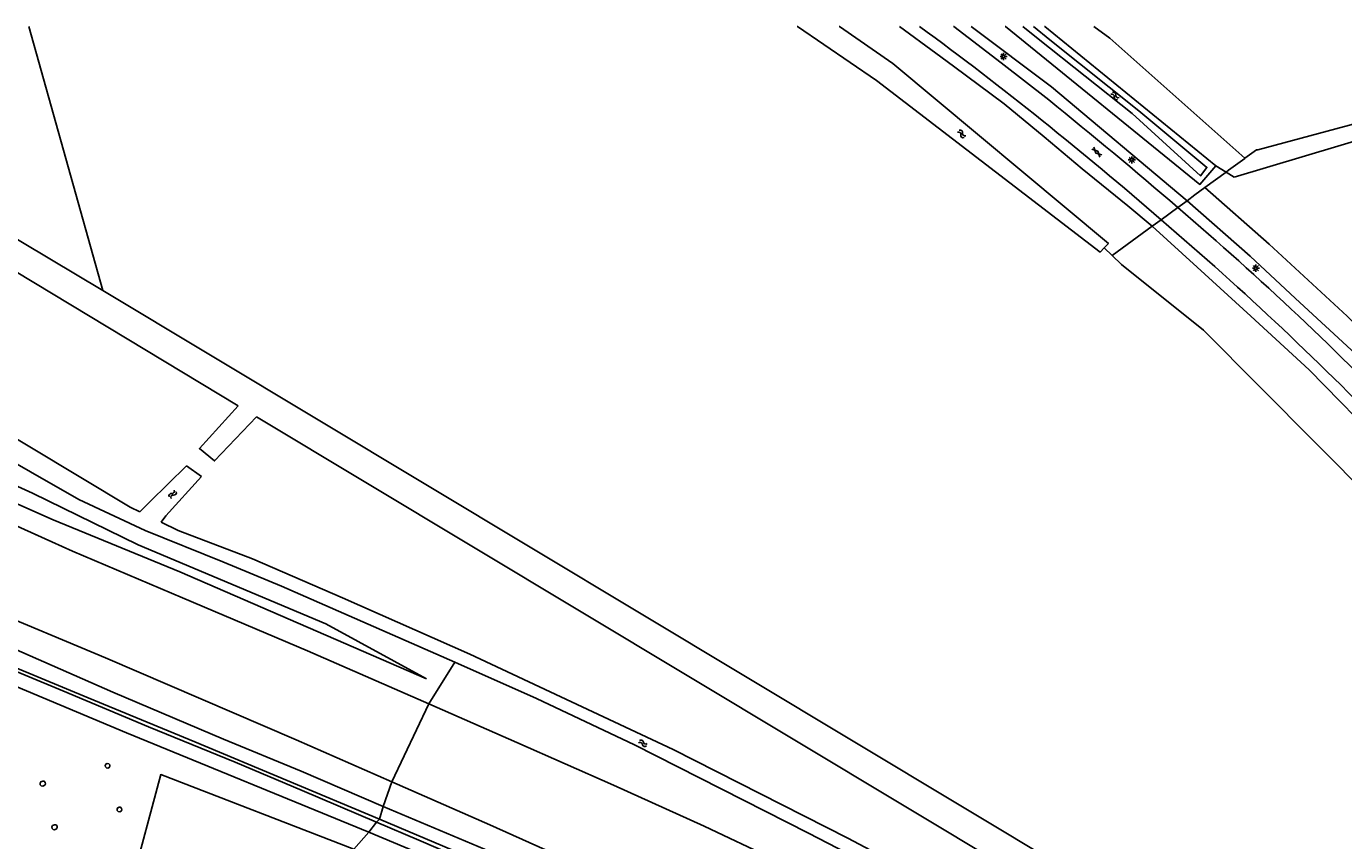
# Model space of a CAD drawing. Extents: x 135990 to 139000, y 393500 to 396000.
# Drawn here: x 137375.1 to 137608.5, y 395855.8 to 396000 of the extents above; entities that cross this region are included whole.
import ezdxf

# ---------------------------------------------------------------- set-up
doc = ezdxf.new("R2010")
doc.units = 0
for name, color, linetype in [('gg-knt-BGT kruinlijn', 7, 'Continuous'), ('gg-knt-verharding', 7, 'Continuous'), ('gg-kntw-bovenkant insteek waterloop', 7, 'Continuous'), ('gg-kntw-midden sloot', 7, 'Continuous'), ('gg-kntw-waterlijn', 7, 'Continuous'), ('gt-grn-groengrens', 7, 'Continuous'), ('gt-grn-weggrens', 7, 'Continuous'), ('gt-symb-gesloten verharding', 7, 'Continuous'), ('gt-symb-lichtmast', 7, 'Continuous'), ('gt-symb-watersymbool', 7, 'Continuous'), ('gx-grn-maaiveld', 7, 'Continuous')]:
    doc.layers.add(name, color=color, linetype=linetype)

# ---------------------------------------------------------------- blocks, each defined once
blk = doc.blocks.new('gt0-LMAST')
at = {"layer": 'gt-symb-lichtmast'}
for p, q in [((-0.18, 0.17), (-0.45, 0.44)), ((-0.01, 0.25), (-0.01, 0.62)), ((0.17, 0.17), (0.44, 0.44)), ((-0.26, 0), (-0.63, 0)), ((-0.18, -0.18), (-0.45, -0.45)), ((-0.01, -0.25), (-0.01, -0.63)), ((0.44, -0.45), (0.17, -0.18)), ((0.24, 0), (0.62, 0))]:
    blk.add_line(p, q, dxfattribs=at)
blk.add_circle((-0.01, 0), 0.25, dxfattribs=at)
blk = doc.blocks.new('gt0-GESVH1')
at = {"layer": 'gt-symb-gesloten verharding'}
for p, q in [((-0.99, -0.26), (0.01, 0.24)), ((0.01, -0.26), (-0.99, 0.24)), ((0.01, 0.24), (1.01, -0.26)), ((1.01, 0.24), (0.01, -0.26))]:
    blk.add_line(p, q, dxfattribs=at)
blk = doc.blocks.new('gt0-WA')
at = {"layer": 'gt-symb-watersymbool'}
for centre, start, end in [((-0.32, 0.02), 28.0725, 151.9275), ((0.43, 0.42), 208.0725, 331.9275), ((-0.32, -0.43), 28.0725, 151.9275), ((0.43, -0.03), 208.0725, 331.9275)]:
    blk.add_arc(centre, 0.425, start, end, dxfattribs=at)

msp = doc.modelspace()

# ---------------------------------------------------------------- linework, layer by layer
at = {"layer": 'gg-knt-BGT kruinlijn'}
for p, q in [((137349.926, 395925.783), (137379.796, 395912.617)), ((137379.796, 395912.617), (137402.284, 395903.351)), ((137445.942, 395884.439), (137402.284, 395903.351))]:
    msp.add_line(p, q, dxfattribs=at)
at = {"layer": 'gg-knt-verharding'}
for points in [[(137539.305, 396000), (137539.333, 395999.98), (137539.36, 395999.959)], [(137556.196, 395986.964), (137547.798, 395993.542), (137539.36, 395999.959)]]:
    msp.add_lwpolyline(points, dxfattribs=at)
for centre, radius, start, end in [((137131.074, 395453.636), 678.459, 49.009046, 53.639342), ((137020.344, 395320.656), 855.046, 49.198916, 51.193393), ((137200.622, 395525.112), 582.483, 43.825601, 49.481054), ((137197.191, 395521.905), 583.582, 43.84019, 49.512308)]:
    msp.add_arc(centre, radius, start, end, dxfattribs=at)
at = {"layer": 'gg-kntw-bovenkant insteek waterloop'}
for p, q in [((137301.101, 396000), (137412.578, 395932.793)), ((137310.571, 396000), (137388.586, 395953.188)), ((137511.642, 396000), (137511.708, 395999.955)), ((137519.064, 396000), (137519.117, 395999.963)), ((137548.504, 396000), (137548.569, 395999.947)), ((137555.479, 396000), (137555.533, 395999.956)), ((137555.533, 395999.956), (137585.82, 395975.31)), ((137388.586, 395953.188), (137565.62, 395846.96)), ((137559.401, 395844.662), (137415.863, 395930.823)), ((137393.458, 395914.828), (137375.671, 395925.496)), ((137403.42, 395922.18), (137406.09, 395920.242)), ((137395.198, 395913.989), (137393.458, 395914.828))]:
    msp.add_line(p, q, dxfattribs=at)
for points in [[(137246.972, 396000), (137297.93, 395971.902), (137315.531, 395961.541), (137375.671, 395925.496)], [(137566.034, 395960.776), (137565.3, 395960.022), (137525.66, 395990.4), (137511.708, 395999.955)], [(137519.117, 395999.963), (137528.56, 395993.42), (137566.76, 395961.521), (137566.034, 395960.776)], [(137585.82, 395975.31), (137582.98, 395971.992), (137548.569, 395999.947)], [(137415.863, 395930.823), (137408.4, 395923.02), (137405.72, 395925.212), (137412.578, 395932.793)], [(137403.42, 395922.18), (137396.913, 395915.78), (137395.198, 395913.989)], [(137398.94, 395912.183), (137399.776, 395913.325), (137406.09, 395920.242)], [(137415.138, 395905.666), (137401.976, 395910.718), (137398.94, 395912.183)], [(137553.26, 395839.865), (137552.749, 395839.381), (137551.15, 395840.346), (137546.961, 395842.296), (137520.592, 395856.222), (137489.679, 395871.916), (137453.658, 395888.821), (137431.071, 395898.788), (137415.138, 395905.666)]]:
    msp.add_lwpolyline(points, dxfattribs=at)
at = {"layer": 'gg-kntw-midden sloot'}
msp.add_line((137589.061, 395973.293), (137648.402, 395991.059), dxfattribs=at)
at = {"layer": 'gg-kntw-waterlijn'}
msp.add_lwpolyline([(137551.589, 396000), (137554.345, 395997.806), (137570.974, 395984.569), (137583.065, 395973.519), (137584.238, 395975.001), (137572.143, 395985.039), (137556.415, 395997.596), (137553.477, 396000)], dxfattribs=at)
at = {"layer": 'gt-grn-groengrens'}
for p, q in [((137375.517, 396000), (137388.586, 395953.188)), ((137542.454, 396000), (137556.674, 395989.311)), ((137556.674, 395989.311), (137580.702, 395969.113)), ((137587.63, 395974.183), (137585.82, 395975.31)), ((137583.881, 395971.44), (137587.63, 395974.183)), ((137589.061, 395973.293), (137587.63, 395974.183)), ((137580.702, 395969.113), (137579.061, 395967.911)), ((137574.527, 395964.593), (137576.102, 395965.746)), ((137567.447, 395959.407), (137574.527, 395964.593)), ((137566.034, 395960.776), (137567.447, 395959.407))]:
    msp.add_line(p, q, dxfattribs=at)
for points in [[(137529.738, 396000), (137536.178, 395995.24), (137539.301, 395992.95), (137548.303, 395986.26), (137555.408, 395980.402), (137562.094, 395974.744), (137570.231, 395968.179), (137574.527, 395964.593)], [(137564.179, 396000), (137567.018, 395997.878), (137590.971, 395976.63)], [(137653.37, 395994.282), (137593.266, 395978.128), (137593.009, 395978.123), (137590.971, 395976.63)], [(137587.63, 395974.183), (137588.073, 395974.508), (137590.918, 395976.592), (137590.971, 395976.63)], [(137580.702, 395969.113), (137582.098, 395970.135), (137583.881, 395971.44)], [(137583.881, 395971.44), (137595.258, 395961.396), (137609.091, 395948.656), (137640.202, 395916.987), (137662.095, 395893.96), (137668.288, 395887.358), (137671.792, 395883.404), (137674.77, 395879.565), (137680.086, 395872.536), (137684.586, 395866.182)], [(137580.702, 395969.113), (137591.905, 395959.293), (137599.94, 395951.811), (137610.549, 395941.999), (137617.65, 395934.641), (137619.019, 395933.235), (137619.012, 395933.229), (137633.363, 395918.234), (137642.44, 395908.667), (137660.01, 395890.545), (137668.596, 395881.039), (137675.128, 395872.698), (137682.732, 395862.088), (137688.701, 395852.78), (137690.492, 395850.249), (137694.078, 395845.254), (137695.805, 395843.126), (137699.222, 395839.026), (137703.549, 395834.212)], [(137692.27, 395835.254), (137692.282, 395835.278), (137679.207, 395853.447), (137672.408, 395863.482), (137669.801, 395866.849), (137668.559, 395868.42), (137667.093, 395870.346), (137663.489, 395875.003), (137651.561, 395888.421), (137649.765, 395890.287), (137642.06, 395898.187), (137630.814, 395909.926), (137622.259, 395918.856), (137620.285, 395920.866), (137618.267, 395922.859), (137616.117, 395925.109), (137602.33, 395939.15), (137591.98, 395948.652), (137582.49, 395957.336), (137574.527, 395964.593)], [(137567.447, 395959.407), (137569.101, 395957.805), (137583.607, 395946.156), (137623.456, 395906.066), (137652.312, 395875.597), (137663.763, 395866.434), (137685.519, 395843.526), (137692.27, 395835.254)]]:
    msp.add_lwpolyline(points, dxfattribs=at)
at = {"layer": 'gt-grn-weggrens'}
msp.add_line((137576.102, 395965.746), (137579.061, 395967.911), dxfattribs=at)
at = {"layer": 'gx-grn-maaiveld'}
for p, q in [((137446.377, 395880.017), (137450.974, 395887.366)), ((137446.377, 395880.017), (137439.841, 395866.195)), ((137438.307, 395861.813), (137439.841, 395866.195)), ((137437.638, 395859.565), (137438.307, 395861.813)), ((137487.258, 395841.219), (137438.307, 395861.813)), ((137437.104, 395859.046), (137435.723, 395857.253)), ((137437.638, 395859.565), (137437.104, 395859.046)), ((137433.077, 395854.272), (137435.723, 395857.253))]:
    msp.add_line(p, q, dxfattribs=at)
for points in [[(137384.336, 395916.192), (137358.609, 395930.876), (137313.49, 395957.422), (137308.607, 395960.488), (137295.27, 395968.232), (137287.737, 395972.754), (137250.27, 395992.325)], [(137445.942, 395884.439), (137428.134, 395894.185), (137394.855, 395908.158), (137376.16, 395917.314), (137354.797, 395927.018), (137330.547, 395939.071), (137306.256, 395950.729), (137259.748, 395974.541), (137248.837, 395979.667), (137242.211, 395982.634)], [(137446.377, 395880.017), (137424.848, 395889.393), (137402.71, 395898.785), (137383.257, 395907.063), (137364.889, 395915.308), (137343.17, 395925.111), (137322.279, 395934.691), (137301.754, 395944.503), (137285.859, 395952.193), (137272.851, 395958.919), (137261.822, 395965.043), (137250.918, 395971.253)], [(137439.841, 395866.195), (137422.855, 395873.618), (137389.094, 395888.167), (137367.604, 395897.145), (137344.161, 395906.791), (137322.392, 395915.671), (137305.232, 395922.487), (137288.241, 395929.053), (137271.058, 395935.659), (137250.133, 395943.548), (137230.059, 395951.109), (137210.32, 395958.468), (137192.408, 395965.025), (137179.257, 395969.644)], [(137437.638, 395859.565), (137404.924, 395873.275), (137386.01, 395881.079), (137373.085, 395886.462), (137354.544, 395894.043), (137334.741, 395902.11), (137314.268, 395910.091), (137294.653, 395917.737), (137280.509, 395923.054), (137260.547, 395930.454), (137245.622, 395936.016), (137225.186, 395943.446), (137205.565, 395950.561), (137187.646, 395957.235), (137174.152, 395961.725)], [(137437.104, 395859.046), (137423.919, 395864.643), (137412.039, 395869.653), (137396.711, 395875.931), (137381.545, 395882.306), (137362.172, 395890.309), (137346.525, 395896.541), (137330.597, 395902.897), (137315.118, 395908.895), (137298.413, 395915.504), (137283.842, 395920.937), (137267.64, 395927.019), (137249.793, 395933.672), (137233.936, 395939.452), (137217.978, 395945.328), (137204.961, 395949.968), (137173.271, 395960.482)], [(137435.723, 395857.253), (137392.825, 395874.863), (137369.126, 395884.774), (137346.273, 395894.523), (137328.579, 395901.712), (137307.747, 395909.872), (137287.422, 395917.701), (137275.566, 395922.102)], [(137450.974, 395887.366), (137420.24, 395900.814), (137409.873, 395905.149), (137396.111, 395910.705), (137384.336, 395916.192)], [(137438.307, 395861.813), (137423.769, 395868.098), (137410.015, 395873.743), (137390.369, 395882.056), (137370.326, 395890.866)], [(137450.974, 395887.366), (137465.428, 395880.92), (137482.801, 395872.755), (137513.619, 395857.104), (137547.995, 395839.317), (137551.482, 395837.782), (137552.708, 395837.469), (137553.617, 395837.527), (137554.56, 395837.973)], [(137593.787, 395807.412), (137587.477, 395811.356), (137584.842, 395812.735), (137561.318, 395824.986), (137539.906, 395835.953), (137522.048, 395845.067), (137507.399, 395852.562), (137495.128, 395858.313), (137479.074, 395865.563), (137461.953, 395873.165), (137446.377, 395880.017)], [(137389.398, 395869.441), (137389.161, 395869.33), (137389.035, 395869.101), (137389.068, 395868.842), (137389.246, 395868.651), (137389.503, 395868.602), (137389.739, 395868.713), (137389.866, 395868.942), (137389.833, 395869.201), (137389.655, 395869.391), (137389.398, 395869.441)], [(137433.077, 395854.272), (137398.884, 395867.45), (137393.635, 395847.88), (137428.402, 395840.167)], [(137377.529, 395865.664), (137377.707, 395865.474), (137377.964, 395865.425), (137378.319, 395865.591), (137378.445, 395865.82), (137378.412, 395866.079), (137378.234, 395866.27), (137377.977, 395866.319), (137377.622, 395866.153), (137377.496, 395865.924), (137377.529, 395865.664)], [(137439.841, 395866.195), (137457.151, 395858.547), (137485.561, 395845.808), (137508.524, 395835.405), (137532.645, 395824.194), (137554.912, 395813.614), (137579.478, 395801.897), (137604.173, 395789.768), (137622.609, 395780.691), (137639.819, 395772.187), (137661.539, 395761.109), (137687.701, 395747.484), (137714.502, 395733.596), (137734.438, 395722.882), (137753.918, 395712.297), (137768.442, 395704.478), (137783.345, 395696.22)], [(137391.498, 395861.713), (137391.262, 395861.602), (137391.135, 395861.373), (137391.168, 395861.114), (137391.346, 395860.923), (137391.603, 395860.874), (137391.84, 395860.985), (137391.966, 395861.214), (137391.933, 395861.473), (137391.755, 395861.664), (137391.498, 395861.713)], [(137379.629, 395857.937), (137379.807, 395857.746), (137380.064, 395857.697), (137380.419, 395857.863), (137380.545, 395858.092), (137380.513, 395858.351), (137380.334, 395858.542), (137380.077, 395858.591), (137379.722, 395858.425), (137379.596, 395858.196), (137379.629, 395857.937)], [(137437.638, 395859.565), (137452.298, 395853.38), (137468.249, 395846.425), (137486.864, 395838.195), (137501.298, 395831.632), (137518.239, 395823.944), (137538.605, 395814.765), (137547.755, 395810.539), (137547.554, 395810.028), (137529.242, 395818.245), (137505.519, 395828.967), (137485.947, 395837.81), (137465.956, 395846.648), (137444.619, 395855.868), (137437.104, 395859.046)], [(137549.361, 395808.011), (137548.307, 395808.383), (137543.628, 395810.301), (137523.556, 395818.995), (137492.19, 395832.877), (137466.334, 395844.433), (137435.723, 395857.253)]]:
    msp.add_lwpolyline(points, dxfattribs=at)

# ---------------------------------------------------------------- block references
at = {"layer": 'gt-symb-gesloten verharding', "rotation": 135.97239510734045}
msp.add_blockref('gt0-GESVH1', (137564.717, 395977.717), dxfattribs=at)
at = {"layer": 'gt-symb-lichtmast'}
for p in [(137548.208, 395994.665), (137570.926, 395976.341), (137592.912, 395957.174)]:
    msp.add_blockref('gt0-LMAST', p, dxfattribs=at)
at = {"layer": 'gt-symb-watersymbool'}
for p, rotation in [((137567.888, 395987.725), -39.11608917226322), ((137540.733, 395980.984), -40.458381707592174), ((137400.945, 395917.074), 51.617542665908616), ((137484.248, 395873.039), -20.247501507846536)]:
    msp.add_blockref('gt0-WA', p, dxfattribs=dict(at, rotation=rotation))

doc.saveas('drawing.dxf')
